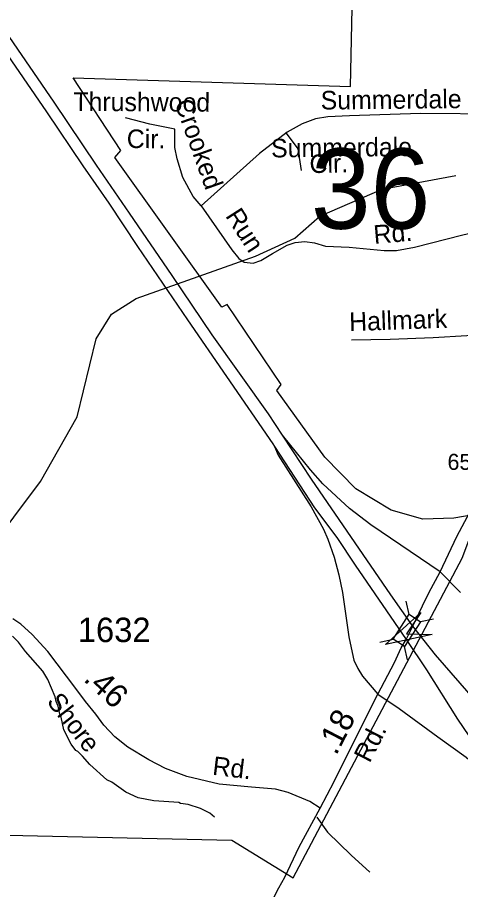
# Model space of a CAD drawing. Extents: x 1547597 to 1699558, y 810033 to 920809.
# Drawn here: x 1613497 to 1615761, y 896760 to 901219 of the extents above; entities that cross this region are included whole.
import ezdxf

# ---------------------------------------------------------------- set-up
doc = ezdxf.new("R2010")
doc.units = 0
for name, color, linetype in [('Exist Boundary Political City Limit New', 7, 'Continuous'), ('Exist Hydrographic Misc Water Feature', 7, 'Continuous'), ('Exist Road Non-System Type 51', 7, 'Continuous'), ('Exist Road Non-System Type 51 Label', 7, 'Continuous'), ('Exist Road Primary NC Attributed', 7, 'Continuous'), ('Exist Road Primary NC Label', 7, 'Continuous'), ('Exist Road Primary NC Structure Standard Bridge CELL', 7, 'Continuous'), ('Exist Road Primary US Divided Attributed', 7, 'Continuous'), ('Exist Road Primary US Ramp 1 Lane  Attributed', 7, 'Continuous'), ('Exist Road Secondary Mileage Hundredths English Label', 7, 'Continuous'), ('Exist Road Secondary Structure Standard Bridge Attributed CELL', 7, 'Continuous'), ('Exist Road Secondary Structure Standard Bridge Number Label', 7, 'Continuous'), ('Exist Road Secondary Type 51 Attributed', 7, 'Continuous'), ('Exist Road Secondary Type 51 Label', 7, 'Continuous'), ('Exist Road Secondary Type 51 Number Label', 7, 'Continuous'), ('Map Preparation Boundary City Limit Buffer Line', 7, 'Continuous')]:
    doc.layers.add(name, color=color, linetype=linetype)

msp = doc.modelspace()

# ---------------------------------------------------------------- linework, layer by layer
at = {"layer": 'Exist Boundary Political City Limit New'}
for points in [[(1613781.3, 900910.9), (1615198, 900865.6), (1615211.6, 901508.9)], [(1615770.2, 898455.2), (1615854.3, 898681.6), (1615727.6, 898659), (1615569.2, 898654.5), (1615406.2, 898699.8), (1615225.2, 898808.5), (1615066.8, 898971.6), (1614822.3, 899311.4), (1614845, 899343.2), (1614568.9, 899750.9), (1614541.7, 899737.4), (1613994, 900503.1), (1614025.7, 900539.3), (1613781.3, 900910.9)], [(1607509.5, 889652.5), (1607417.2, 889678.6), (1607648.8, 890077.9), (1608067.9, 890802.8), (1610209.7, 892829), (1611024.9, 893261.8), (1612823.9, 894479.4), (1612207.2, 895310.5), (1612274, 896874), (1611998.4, 896925.4), (1612104.6, 898867.8), (1612243.3, 898852.8), (1613046, 898837.8), (1613023.5, 898082.2), (1612987.7, 897048.5), (1614593, 897012), (1614905.3, 896819.9), (1615770.2, 898455.2)]]:
    msp.add_lwpolyline(points, dxfattribs=at)
at = {"layer": 'Exist Hydrographic Misc Water Feature'}
for points in [[(1612955.8, 898206.6), (1613198.8, 898293.6), (1613614.7, 898846.4), (1613802.8, 899177.5), (1613899.7, 899576.1), (1613976.7, 899702.5), (1614102.7, 899782), (1614713.8, 899999.3), (1614914.7, 900090.5), (1615041.8, 900202.8), (1615360.7, 900340.7), (1615736.8, 900411.9)], [(1614504.1, 897130.1), (1614480.6, 897150.5), (1614432.9, 897175.4), (1614369.2, 897194.4), (1614329.4, 897201.1), (1614321.4, 897205.2), (1614193.7, 897213.4), (1614113.9, 897228.8), (1614050.5, 897257.8), (1613979.3, 897308.9), (1613953.5, 897321.5), (1613866.7, 897398.9), (1613829.5, 897441.5), (1613805.8, 897465.9), (1613796, 897472.1), (1613770.6, 897504.5), (1613733.6, 897577.2), (1613720.7, 897641.3), (1613712.9, 897657.4), (1613705.7, 897697.6), (1613694.1, 897721.7), (1613690.4, 897745.8), (1613651.8, 897834.5), (1613626.5, 897876.9), (1613538.2, 897978.3), (1613503, 898025), (1613471.5, 898055.5)]]:
    msp.add_lwpolyline(points, dxfattribs=at)
at = {"layer": 'Exist Road Non-System Type 51'}
for points in [[(1614301.9, 900648.8), (1614174.1, 900673.3), (1614048.9, 900706)], [(1616417.4, 900705.2), (1616287.7, 900719.6), (1616195.2, 900727.8), (1615964, 900725), (1615556, 900727.8), (1615194.2, 900716.9), (1615082.6, 900711.4), (1615020.1, 900700.5), (1614952.1, 900676.1), (1614875.9, 900632.5), (1614734.4, 900523.6), (1614435.2, 900256.9)], [(1614435.2, 900256.9), (1614394.4, 900303.1), (1614342.7, 900401.1), (1614312.8, 900496.4), (1614301.9, 900553.6), (1614301.9, 900648.8)], [(1614869.8, 900627.9), (1614930.3, 900548.1), (1614946.6, 900436.5)], [(1614435.2, 900256.9), (1614593, 900031), (1614628.3, 899987.4), (1614655.5, 899968.4), (1614701.8, 899962.9), (1614739.9, 899976.5), (1614799.7, 900011.9), (1614875.9, 900055.5), (1614916.7, 900069.1), (1614965.7, 900074.5), (1615014.6, 900066.3), (1615071.7, 900050), (1615191.4, 900044.6), (1615371, 900028.2), (1615433.5, 900028.2), (1615526, 900044.6), (1615773.6, 900107.2), (1615852.5, 900126.2), (1615890.5, 900131.7), (1615931.4, 900137.1), (1615991.2, 900131.7), (1616100, 900104.4), (1616276, 900068)], [(1616179, 899610.8), (1616031.6, 899598.1), (1615793.8, 899591), (1615621.6, 899580.9), (1615401.8, 899573.3), (1615203.8, 899569.5)], [(1615026.8, 897130.5), (1615082, 897053.7), (1615202.5, 896936.4), (1615297.6, 896849.4)]]:
    msp.add_lwpolyline(points, dxfattribs=at)
at = {"layer": 'Exist Road Primary NC Attributed'}
for points in [[(1615656.6, 898385), (1615742.9, 898565.3), (1615836, 898741.6), (1615903.8, 898878.2), (1615983.7, 899039.4), (1616046.9, 899157.6), (1616087.3, 899261.8), (1616115.9, 899323.5)], [(1615517.2, 898107.2), (1615567.3, 898210.6), (1615598.4, 898277.1), (1615656.6, 898385)], [(1615482.7, 898039), (1615499.2, 898069.6), (1615517.2, 898107.2)]]:
    msp.add_lwpolyline(points, dxfattribs=at)
at = {"layer": 'Exist Road Primary NC Structure Standard Bridge CELL'}
for p, q in [((1615498.1, 898167.4), (1615483.4, 898234.8)), ((1615556.1, 898130.1), (1615623.5, 898144.8)), ((1615348.7, 898025.8), (1615416.1, 898040.5)), ((1615490.2, 897934.9), (1615475.5, 898002.3))]:
    msp.add_line(p, q, dxfattribs=at)
msp.add_lwpolyline([(1615416.1, 898040.5), (1615497.8, 898167.6), (1615557.2, 898129.5), (1615475.5, 898002.3)], close=True, dxfattribs=at)
at = {"layer": 'Exist Road Primary US Divided Attributed'}
for points in [[(1614850.5, 899083), (1614779.2, 899192.2), (1614492.6, 899595.9), (1614286.8, 899900.8), (1614070, 900218.4), (1613901.3, 900463.6), (1613684.1, 900785.6), (1613436.1, 901148.9), (1613301.8, 901339.4), (1613142.8, 901557.8), (1612950.8, 901805.2), (1612763.7, 902039.2), (1612586.7, 902249.2), (1612417.9, 902433.5), (1612255.3, 902607.3), (1612037, 902834.7), (1611812.1, 903048.7), (1611549.3, 903293.8), (1611338.5, 903460.5), (1611155.9, 903620), (1610966.4, 903761.7)], [(1611536, 903216.4), (1611826.3, 902949.7), (1611972.6, 902803.6), (1612170.1, 902609.2), (1612231.5, 902540.3), (1612350.7, 902409.7), (1612540, 902206.8), (1612714.7, 901999.1), (1612908.5, 901769.5), (1613090.9, 901530.1), (1613244.5, 901318.3), (1613405.4, 901085.2), (1613644.6, 900736.7), (1613830.4, 900459.9), (1613963.2, 900269.7), (1614109.6, 900048.4), (1614365.7, 899673.9), (1614565.6, 899384), (1614801.3, 899038.5), (1614810, 899025.3)], [(1615517.2, 898107.2), (1615405, 898267.2), (1614999.7, 898857.9), (1614850.5, 899083)], [(1614810, 899025.3), (1615015, 898712.6), (1615128.1, 898559.6), (1615222.4, 898418.8), (1615482.7, 898039)], [(1616122.9, 897403.3), (1616017.4, 897526), (1615839.1, 897723), (1615633, 897960.7), (1615517.2, 898107.2)], [(1615482.7, 898039), (1615587.6, 897883.1), (1615745.2, 897630.7), (1615919.5, 897376.7), (1616101.5, 897132.1)]]:
    msp.add_lwpolyline(points, dxfattribs=at)
at = {"layer": 'Exist Road Primary US Ramp 1 Lane  Attributed'}
for points in [[(1615656.6, 898385), (1615302.3, 898625.5), (1615193.4, 898708.6), (1615057.6, 898835.6), (1614995.2, 898906.9), (1614850.5, 899083)], [(1614810, 899025.3), (1614828.8, 898982), (1614998.3, 898716.4), (1615061.2, 898603), (1615083.2, 898552.1), (1615115.9, 898459.2), (1615138.9, 898369.9), (1615157.8, 898278.4), (1615191.1, 898053.3), (1615207.2, 897972.9), (1615216, 897932.9), (1615236, 897890.5), (1615259.5, 897850.6), (1615338.9, 897758.7)], [(1615761.3, 898278.7), (1615656.6, 898385)], [(1615338.9, 897758.7), (1615446.9, 897685.5), (1615645.1, 897541.2), (1615790.6, 897437.5), (1615917.5, 897326.2), (1616101.5, 897132.1)]]:
    msp.add_lwpolyline(points, dxfattribs=at)
at = {"layer": 'Exist Road Secondary Structure Standard Bridge Attributed CELL'}
msp.add_lwpolyline([(1615615.3, 898064.7), (1615377.1, 898012.7), (1615557.4, 898176.8), (1615485.4, 898068.6)], close=True, dxfattribs=at)
at = {"layer": 'Exist Road Secondary Type 51 Attributed'}
for points in [[(1615043.8, 897177), (1614990.8, 897209.9), (1614881, 897256.9), (1614815.1, 897272.8), (1614692.2, 897283.8), (1614527.9, 897299.8), (1614363.2, 897338.7), (1614253.3, 897379.7), (1614168.4, 897423.6), (1614060.1, 897488.5), (1613994.2, 897540.5), (1613937.7, 897601.4), (1613897.3, 897656.3), (1613844.4, 897722.2), (1613795.4, 897788.1), (1613651.6, 897976.9), (1613571.7, 898064.8), (1613514.8, 898116.7), (1613473.9, 898144.7)], [(1615338.9, 897758.7), (1615423.2, 897920.7), (1615458.5, 897995.9), (1615482.7, 898039)], [(1615043.8, 897177), (1615114.7, 897313.4), (1615251.7, 897587.7), (1615338.9, 897758.7)], [(1614347.4, 895796.2), (1614430, 895958.2), (1614563.4, 896222), (1614687.3, 896479.4), (1614776.2, 896660.6), (1614833.4, 896768.6), (1614863.9, 896823.3), (1614936.9, 896979), (1615043.8, 897177)]]:
    msp.add_lwpolyline(points, dxfattribs=at)
at = {"layer": 'Map Preparation Boundary City Limit Buffer Line'}
for points in [[(1613781.3, 900910.9), (1615198, 900865.6), (1615211.6, 901508.9)], [(1615770.2, 898455.2), (1615854.3, 898681.6), (1615727.6, 898659), (1615569.2, 898654.5), (1615406.2, 898699.8), (1615225.2, 898808.5), (1615066.8, 898971.6), (1614822.3, 899311.4), (1614845, 899343.2), (1614568.9, 899750.9), (1614541.7, 899737.4), (1613994, 900503.1), (1614025.7, 900539.3), (1613781.3, 900910.9)], [(1607509.5, 889652.5), (1607417.2, 889678.6), (1607648.8, 890077.9), (1608067.9, 890802.8), (1610209.7, 892829), (1611024.9, 893261.8), (1612823.9, 894479.4), (1612207.2, 895310.5), (1612274, 896874), (1611998.4, 896925.4), (1612104.6, 898867.8), (1612243.3, 898852.8), (1613046, 898837.8), (1613023.5, 898082.2), (1612987.7, 897048.5), (1614593, 897012), (1614905.3, 896819.9), (1615770.2, 898455.2)]]:
    msp.add_lwpolyline(points, dxfattribs=at)

# ---------------------------------------------------------------- texts
at = {"layer": 'Exist Road Non-System Type 51 Label'}
for s, rotation, p in [('Thrushwood', 359.6785, (1613782.4, 900741.6)), ('Summerdale', 0.5753, (1615046.8, 900748.5)), ('Crooked', 289.7016, (1614298.2, 900782.7)), ('Cir.', 359.5835, (1614055.2, 900551.8)), ('Summerdale', 0.5753, (1614793.4, 900503.5)), ('Cir.', 1.3393, (1614990.4, 900423.2)), ('Run', 302.7749, (1614556.8, 900204.8)), ('Rd.', 4.8703, (1615320.4, 900061.2)), ('Hallmark', 1.9638, (1615193.5, 899615.4))]:
    msp.add_text(s, height=95, rotation=rotation, dxfattribs=at).set_placement(p)
at = {"layer": 'Exist Road Primary NC Label'}
msp.add_text('65', height=82.02, dxfattribs=at).set_placement((1615694.5, 898906.1))
at = {"layer": 'Exist Road Secondary Mileage Hundredths English Label'}
for s, rotation, p in [('.46', 316.9078, (1613829.8, 897831)), ('.18', 62.7699, (1615125.7, 897442.2))]:
    msp.add_text(s, height=120, rotation=rotation, dxfattribs=at).set_placement(p)
at = {"layer": 'Exist Road Secondary Structure Standard Bridge Number Label'}
msp.add_text('36', height=410.1, dxfattribs=at).set_placement((1614996.5, 900139.1))
at = {"layer": 'Exist Road Secondary Type 51 Label'}
for s, rotation, p in [('Shore', 307.8486, (1613643.4, 897720)), ('Rd.', 62.7699, (1615296.2, 897403.8)), ('Rd.', 353.1184, (1614490, 897347.6))]:
    msp.add_text(s, height=95, rotation=rotation, dxfattribs=at).set_placement(p)
at = {"layer": 'Exist Road Secondary Type 51 Number Label'}
msp.add_text('1632', height=125, dxfattribs=at).set_placement((1613805.2, 898025.6))

doc.saveas('drawing.dxf')
